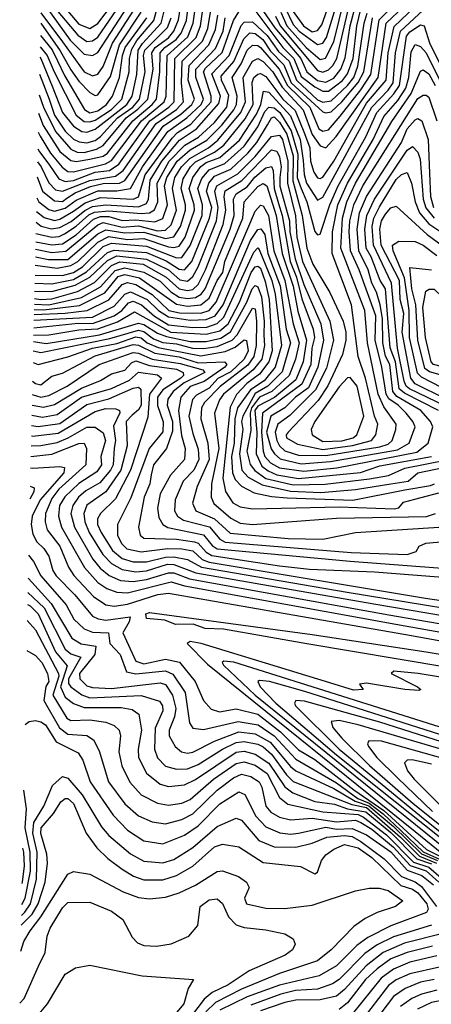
# Model space of a CAD drawing. Extents: x 1173029 to 1307123, y 522559 to 678521.
# Tile 532 of 623: x 1199547 to 1201064, y 671534 to 675168. Entities that reach past the tile are written whole.
import ezdxf

# ---------------------------------------------------------------- set-up
doc = ezdxf.new("R2010")
doc.units = 0

msp = doc.modelspace()

# ---------------------------------------------------------------- linework, layer by layer
at = {"layer": '0CON10XD'}
for points in [[(1199621.6, 675029.2), (1199625.1, 675025), (1199667, 674923), (1199704.5, 674825), (1199745.3, 674775.3), (1199775.6, 674755.6), (1199795, 674752.9), (1199825, 674763.7), (1199942.2, 674855), (1199961.2, 674885), (1199978.4, 674965), (1199983.5, 675055), (1199999.5, 675080.5), (1200069, 675155), (1200096, 675265)], [(1199622.5, 675068.1), (1199648.5, 675035), (1199674.3, 674975), (1199755.6, 674815), (1199785, 674792), (1199805, 674790.3), (1199825, 674797.5), (1199885, 674836.6), (1199923.9, 674875), (1199950.6, 674975), (1199951.9, 675025), (1199960.4, 675059.6), (1199979.2, 675090.8), (1200042.1, 675165), (1200069.2, 675270.8)], [(1199627.1, 675271.2), (1199760.7, 675110.7), (1199795, 675087.7), (1199815, 675090.1), (1199835, 675103.5), (1199918.6, 675225)], [(1199670, 675265), (1199765, 675151.1), (1199805, 675135.8), (1199835, 675153.7), (1199889.1, 675225)], [(1200525, 675213.8), (1200555, 675150.6), (1200576.8, 675125), (1200645, 675075.6), (1200665, 675081.1), (1200678.3, 675101.7), (1200726.8, 675263.2)], [(1200555, 675197.8), (1200593.8, 675145), (1200625, 675123.5), (1200645, 675128), (1200660.8, 675149.2), (1200701.6, 675265)], [(1199604.9, 674292.9), (1199653.1, 674283.1), (1199725, 674282.8), (1199835, 674377.8), (1199865, 674392.1), (1199935, 674380.7), (1200005, 674384), (1200085, 674360.2), (1200115, 674366.5), (1200140, 674405), (1200157.8, 674465), (1200158.6, 674485), (1200142.4, 674545), (1200149.6, 674580.4), (1200176.6, 674625), (1200195, 674643), (1200265, 674678.7), (1200299.7, 674705), (1200378.2, 674801.8), (1200407.6, 674855), (1200403.7, 674936.3), (1200410.6, 674955), (1200425, 674966.6), (1200435, 674968.8), (1200455, 674958), (1200516.9, 674875), (1200562.5, 674832.5), (1200597.4, 674747.4), (1200616.7, 674695), (1200618.8, 674645), (1200631, 674605), (1200645, 674583.9), (1200655, 674581.2), (1200665, 674587.1), (1200705, 674645.5), (1200825, 674859.7), (1200898.4, 674945), (1200905.1, 675045), (1200926.9, 675143.1), (1201029.2, 675240.8)], [(1199606.1, 674347.3), (1199665, 674337.1), (1199705, 674340.6), (1199755, 674374.1), (1199818.6, 674431.4), (1199845, 674441.2), (1199875, 674441.3), (1199925, 674427.2), (1199975, 674429.6), (1200045, 674421.6), (1200075, 674434.5), (1200092.4, 674485), (1200080.4, 674555), (1200089.3, 674585), (1200128.1, 674645), (1200175, 674687.4), (1200236.7, 674723.3), (1200291.9, 674778.1), (1200336.7, 674835), (1200345.9, 674855), (1200348.9, 674885), (1200330.3, 674955), (1200363.2, 675005), (1200385.1, 675054.9), (1200405, 675073.6), (1200425, 675072.2), (1200435, 675065.1), (1200504, 674985), (1200534.7, 674924.7), (1200616.1, 674845), (1200649.8, 674765), (1200665, 674756.6), (1200685, 674761.4), (1200728.1, 674811.9), (1200805, 674908.5), (1200841.6, 674965), (1200872.5, 675167.5), (1200939.2, 675235)], [(1199618.5, 674890.3), (1199634.7, 674844.7), (1199678.5, 674755), (1199735, 674689.5), (1199759.4, 674679.4), (1199785, 674678), (1199830.6, 674689.4), (1199855, 674703.7), (1199939.8, 674805), (1199982.8, 674837.2), (1200019.3, 674875), (1200039, 674985), (1200033.8, 675045), (1200046.4, 675065), (1200095, 675100.9), (1200115, 675125), (1200132.7, 675167.3), (1200143.1, 675236.9)], [(1200426.5, 675226.5), (1200488, 675138), (1200583.3, 675025), (1200605.3, 674975.3), (1200645, 674943.6), (1200675, 674936.9), (1200705, 674952.1), (1200730.3, 674985), (1200747.1, 675027.1), (1200765.2, 675145), (1200785.9, 675224.1)], [(1200490.2, 675180.2), (1200506.8, 675145), (1200645, 674980.1), (1200664.4, 674974.4), (1200685, 674982.4), (1200701.8, 674998.2), (1200715.9, 675024.1), (1200765.1, 675235)], [(1200509.9, 675195), (1200531.2, 675145), (1200602.6, 675065), (1200655, 675020.9), (1200674.5, 675025.5), (1200705, 675086.1), (1200745, 675247.1)], [(1199604.2, 674262), (1199685, 674250.6), (1199735, 674259.9), (1199760.9, 674275), (1199835, 674346.7), (1199875, 674367), (1199945, 674355.9), (1200005, 674360.3), (1200095, 674329.8), (1200115, 674326.5), (1200135, 674332.4), (1200157.2, 674365), (1200190.9, 674465), (1200190.5, 674485), (1200171.5, 674545), (1200185.2, 674585), (1200215, 674626.5), (1200235, 674640.3), (1200285, 674658.6), (1200356.7, 674723.3), (1200420.5, 674819.5), (1200436.1, 674855), (1200446.3, 674903.7), (1200465, 674900.3), (1200545, 674813.1), (1200581.5, 674725), (1200592.3, 674647.7), (1200595.8, 674595.8), (1200604.9, 674565), (1200645, 674502.1), (1200665, 674512.8), (1200844.8, 674845), (1200905, 674907.5), (1200923.2, 674935), (1200932.6, 675045), (1200951, 675125), (1201035, 675202.6)], [(1199605.5, 674320.8), (1199665, 674308.8), (1199716.6, 674313.4), (1199835, 674411.2), (1199855, 674419.2), (1199925, 674402.6), (1199985, 674406.8), (1200055, 674388.8), (1200085, 674391.3), (1200105, 674410.5), (1200125.3, 674465), (1200109.8, 674545), (1200118.9, 674585), (1200143.6, 674625), (1200174.1, 674655.9), (1200242.9, 674695), (1200277.1, 674722.9), (1200362.2, 674825), (1200379.3, 674865), (1200371.4, 674955), (1200405, 675014.5), (1200425, 675024.7), (1200445, 675013.4), (1200480.1, 674975), (1200515, 674918.5), (1200592.6, 674835), (1200625, 674743.6), (1200655, 674702.1), (1200675, 674695.2), (1200713.1, 674736.9), (1200869.1, 674955), (1200897.5, 675155), (1200963.1, 675216.9)], [(1199607.8, 674419.9), (1199626.3, 674406.3), (1199664.7, 674395.3), (1199695, 674401.1), (1199737, 674423), (1199786.5, 674463.5), (1199815, 674477.8), (1199865, 674484.7), (1199985, 674477), (1200015, 674488.9), (1200022.3, 674505), (1200028.2, 674575), (1200071.2, 674645), (1200136.7, 674723.3), (1200199, 674765), (1200281.4, 674858.6), (1200286.8, 674885), (1200255, 674967.4), (1200319.6, 675035), (1200363.8, 675146.2), (1200375, 675158.5), (1200405, 675159.5), (1200459.1, 675109.1), (1200500.8, 675050.8), (1200540.1, 675015), (1200567, 674945), (1200645, 674872.1), (1200665, 674863.4), (1200695, 674868.9), (1200755.7, 674925), (1200778.8, 674955), (1200793.9, 674996.1), (1200816.7, 675155), (1200828, 675192)], [(1199608.7, 674459.7), (1199637.3, 674437.3), (1199675, 674426.7), (1199695, 674431.2), (1199745, 674461.2), (1199788.2, 674491.8), (1199845, 674511.7), (1199965, 674504.8), (1199985, 674514.5), (1200009.3, 674595), (1200108.9, 674731.1), (1200128.8, 674751.2), (1200177.7, 674782.3), (1200253.2, 674865), (1200253.3, 674885), (1200224.8, 674975.2), (1200231.6, 674988.4), (1200293.6, 675046.4), (1200335.6, 675165), (1200365, 675213.2)], [(1199612.9, 674643.6), (1199625.9, 674625), (1199655, 674565.2), (1199679.5, 674539.5), (1199705, 674534.7), (1199805, 674574.2), (1199899.9, 674590.1), (1199929, 674611), (1200050.7, 674785), (1200125, 674836), (1200150.8, 674865), (1200143.1, 674933.1), (1200146.2, 675015), (1200221.1, 675088.9), (1200240.4, 675135), (1200250, 675195)], [(1199613.9, 674691.1), (1199619.8, 674679.8), (1199654.2, 674634.2), (1199690.8, 674580.8), (1199715, 674570.2), (1199745, 674574.6), (1199825, 674604.9), (1199878.5, 674611.5), (1199912.4, 674635), (1200027.1, 674795), (1200097.3, 674845), (1200116.1, 674865), (1200118.7, 675025), (1200197.5, 675102.5), (1200213.5, 675145), (1200221.7, 675205)], [(1199615.3, 674752.3), (1199622.2, 674737.8), (1199660.3, 674675), (1199703.3, 674623.3), (1199725, 674607.3), (1199745, 674606.6), (1199863.8, 674636.2), (1199885, 674647.7), (1199996, 674795), (1200080, 674865), (1200087.5, 674885), (1200091, 675035), (1200166.9, 675105), (1200186.9, 675155), (1200195.4, 675215)], [(1199616.9, 674822.6), (1199633, 674777), (1199695, 674680.8), (1199735, 674647.9), (1199755, 674643.9), (1199805, 674652.4), (1199855, 674664.6), (1199870.7, 674675), (1199963.9, 674795), (1200035.8, 674855), (1200051.5, 674875), (1200064, 674975), (1200065.4, 675045), (1200082.5, 675065), (1200124.4, 675095), (1200142.5, 675117.5), (1200161.6, 675165), (1200168.7, 675225)], [(1199624.5, 675155.1), (1199696.7, 675053.3), (1199735, 674982.3), (1199765, 674940.6), (1199805, 674899), (1199825, 674887.5), (1199835, 674890), (1199881.3, 674958.7), (1199914.5, 675075), (1199994.5, 675195)], [(1199625.3, 675193.5), (1199705, 675085.6), (1199785, 674975.1), (1199815, 674960.9), (1199835, 674967.2), (1199855, 674994.8), (1199889.4, 675080.6), (1199967.2, 675202.8)], [(1199644.6, 675215), (1199732.5, 675092.5), (1199785, 675040), (1199815, 675035.5), (1199835, 675046.8), (1199944.4, 675215.6)], [(1200417.9, 675197.9), (1200517.5, 675065), (1200557.8, 675025), (1200585, 674958.4), (1200635, 674919.5), (1200665, 674903.4), (1200685, 674904.3), (1200737.2, 674942.8), (1200755, 674967.9), (1200776.9, 675025), (1200789.7, 675145), (1200805, 675207)], [(1199606.9, 674378.4), (1199665, 674365.1), (1199692.5, 674367.5), (1199712.3, 674377.7), (1199754.7, 674405.3), (1199802.3, 674447.7), (1199822.6, 674457.4), (1199875, 674461.8), (1199995, 674452.1), (1200025, 674455.3), (1200044.5, 674465.5), (1200056.4, 674495), (1200053.4, 674565), (1200098, 674645), (1200155.4, 674704.6), (1200205.8, 674734.2), (1200265, 674787.8), (1200311.2, 674845), (1200317.4, 674887.4), (1200291.2, 674945), (1200290.2, 674959.8), (1200336.7, 675013.3), (1200372.8, 675097.2), (1200395, 675119.8), (1200415, 675116.4), (1200443.9, 675095), (1200472.2, 675052.2), (1200521.3, 675001.3), (1200547.9, 674935), (1200665, 674827.9), (1200675, 674823.7), (1200695, 674827.7), (1200735, 674864), (1200794.6, 674935.4), (1200815.8, 674975), (1200847.7, 675175)], [(1199609.8, 674510.4), (1199617.4, 674495), (1199655, 674466.8), (1199675, 674460.7), (1199715, 674472.1), (1199755, 674501.8), (1199835, 674535.8), (1199905, 674536.1), (1199954.9, 674545.1), (1199999.5, 674625), (1200093.5, 674755), (1200163.5, 674805), (1200215.4, 674855), (1200224.4, 674875), (1200196.2, 674956.2), (1200196.3, 674985), (1200268.6, 675061.4), (1200296.5, 675125), (1200304.9, 675175)], [(1199611.6, 674587.3), (1199630.8, 674535), (1199675, 674498.6), (1199705, 674497.3), (1199721.2, 674508.8), (1199751.6, 674528.4), (1199808.5, 674551.5), (1199855, 674562.7), (1199915, 674564.9), (1199935, 674573.7), (1200075.4, 674774.6), (1200141, 674819), (1200181.3, 674855), (1200191.2, 674875), (1200168.4, 674945), (1200171.3, 674998.7), (1200244.7, 675075.3), (1200268.5, 675131.5), (1200277.3, 675185)], [(1199620.2, 674967.1), (1199655.3, 674874.7), (1199675.9, 674815), (1199715, 674756.8), (1199745, 674727.4), (1199766.4, 674716.4), (1199795, 674713.7), (1199825, 674722.4), (1199845, 674736.9), (1199907.8, 674805), (1199963.7, 674845), (1199988.1, 674875), (1200009, 674975), (1200003.7, 675035), (1200008.8, 675055), (1200091.4, 675138.6), (1200105.9, 675175)], [(1199623.4, 675110), (1199666.2, 675056.2), (1199686.5, 675016.5), (1199711.7, 674961.7), (1199785.9, 674835.9), (1199805, 674823.8), (1199835, 674831.2), (1199867.1, 674855), (1199889, 674885), (1199915.2, 674955), (1199926.4, 675035), (1199936.3, 675065), (1200015.7, 675175)], [(1199603.4, 674225), (1199705, 674223.3), (1199745, 674234.5), (1199779.1, 674255), (1199855, 674330.4), (1199885, 674342.9), (1200015, 674332.1), (1200125, 674289), (1200145, 674289.7), (1200175.6, 674334.4), (1200219.5, 674445), (1200221.3, 674485), (1200203.9, 674545), (1200217.9, 674582.1), (1200245, 674613.4), (1200303.3, 674636.7), (1200375, 674700.6), (1200425, 674772.1), (1200451, 674829), (1200465, 674845.1), (1200485, 674842), (1200506.4, 674825), (1200547.2, 674757.2), (1200572, 674672), (1200570.1, 674585), (1200584.3, 674544.3), (1200605.4, 674495), (1200635, 674386.2), (1200645, 674373.3), (1200655, 674376.5), (1200689.9, 674485), (1200721.2, 674555), (1200822.5, 674735), (1200863.5, 674825), (1200926.4, 674893.6), (1200947.2, 674925), (1200972.9, 675107.1), (1200985, 675122.7), (1201025, 675148.4), (1201037.5, 675145), (1201058.9, 675078.9), (1201183, 674833)], [(1199602.7, 674195.9), (1199665, 674192.9), (1199745, 674208.3), (1199793.2, 674236.8), (1199871.1, 674308.9), (1199895, 674317.7), (1200015, 674307.9), (1200087.5, 674277.5), (1200135, 674246.4), (1200155, 674244.6), (1200181.2, 674275), (1200247, 674435), (1200254.9, 674475), (1200236.2, 674535), (1200243.7, 674565), (1200265, 674590.4), (1200325, 674615.7), (1200388.4, 674675), (1200421, 674715), (1200460.3, 674780.3), (1200475, 674805.6), (1200485, 674808.9), (1200505, 674790), (1200532.3, 674745), (1200555.7, 674665), (1200553.6, 674573.6), (1200588.7, 674445), (1200605, 674324.7), (1200628.2, 674265), (1200690.9, 674160.9), (1200739.3, 674055), (1200748.7, 674015), (1200749.1, 673985), (1200737.5, 673932.5), (1200683.2, 673816.8), (1200647.4, 673762.6), (1200536.2, 673645), (1200528.9, 673635), (1200530.3, 673625), (1200571.6, 673601.6), (1200665, 673580.8), (1200773.6, 673596.4), (1200844.4, 673615), (1200859.3, 673635), (1200867.5, 673675), (1200854.6, 673704.6), (1200822.4, 673845), (1200795.1, 673925), (1200769.9, 674115), (1200699.4, 674305), (1200700.2, 674385), (1200720.4, 674485), (1200755.4, 674565), (1200849.5, 674725), (1200889.5, 674810.5), (1200940.6, 674869.4), (1200971, 674915), (1200981.3, 674955), (1200990.4, 675049.6), (1201005, 675076.6), (1201025, 675068.6), (1201045, 675045.4), (1201154.7, 674824.7)], [(1199602, 674166.2), (1199665, 674164), (1199751.5, 674188.5), (1199805, 674217.1), (1199871, 674279), (1199905, 674295.8), (1200014.3, 674284.3), (1200095, 674244.3), (1200137.5, 674207.5), (1200165, 674203), (1200185, 674219.3), (1200205.2, 674255), (1200272.2, 674425), (1200279, 674475), (1200266.2, 674535), (1200273.6, 674555), (1200350.8, 674599.2), (1200415, 674662.5), (1200475, 674737.2), (1200505, 674741.5), (1200516.4, 674725), (1200535.5, 674645), (1200533.7, 674565), (1200563.7, 674443.7), (1200569.1, 674365), (1200589.1, 674275), (1200690.9, 674055), (1200703.6, 673985), (1200678.1, 673881.9), (1200637.8, 673802.2), (1200543, 673707), (1200498.3, 673675), (1200488.3, 673645), (1200494.8, 673614.8), (1200504.7, 673594.7), (1200525, 673576.9), (1200575, 673560.7), (1200675, 673559.1), (1200875, 673591), (1200905, 673601.3), (1200920, 673615), (1200934.1, 673655), (1200934.8, 673675), (1200889, 673739), (1200869.1, 673785), (1200829.4, 673975), (1200819.9, 674095), (1200730.9, 674325), (1200737.2, 674435), (1200752.8, 674495), (1200785.1, 674565), (1200918.5, 674791.5), (1200989.6, 674895), (1201025, 674977.3), (1201035, 674982.1), (1201055, 674967.6), (1201079, 674925)], [(1199601.4, 674138.9), (1199625, 674134.8), (1199665, 674137.4), (1199760.5, 674165), (1199822.3, 674197.7), (1199885, 674260.9), (1199916, 674274), (1200002.7, 674265), (1200087.4, 674217.4), (1200135, 674174.3), (1200165, 674168.4), (1200185, 674172), (1200205, 674190.3), (1200232.5, 674245), (1200297.7, 674412.3), (1200307.1, 674465), (1200300.7, 674515), (1200304.3, 674535.7), (1200366, 674574), (1200475, 674687.2), (1200495, 674681.9), (1200505, 674661.4), (1200511.1, 674625), (1200506.3, 674585), (1200506.6, 674553.4), (1200542.1, 674425), (1200542.6, 674385), (1200562, 674285), (1200595, 674190), (1200657.2, 674045), (1200667.5, 673985), (1200646.5, 673885), (1200611.4, 673808.6), (1200563.3, 673775), (1200525, 673734.7), (1200473.4, 673705), (1200456.5, 673645), (1200474.3, 673584.3), (1200485.8, 673565), (1200507.3, 673547.3), (1200585, 673528.9), (1200692.8, 673537.2), (1200940.2, 673579.8), (1200982.3, 673605), (1201004.8, 673665), (1200996.5, 673685), (1200971.3, 673715), (1200941.7, 673745), (1200907.8, 673767.8), (1200897.8, 673785), (1200882.2, 673885), (1200857.9, 673985), (1200859.3, 674075), (1200798.9, 674245), (1200767, 674315), (1200761.1, 674385), (1200764.6, 674425), (1200778.4, 674485), (1200811.8, 674555), (1201015, 674876.9), (1201035, 674888.6), (1201045, 674889.8), (1201055, 674882.2), (1201084.3, 674795)], [(1199601, 674118.3), (1199655, 674115.5), (1199775, 674141.9), (1199845, 674181.8), (1199898.4, 674241.6), (1199935, 674252.1), (1200005, 674235.9), (1200065, 674202.3), (1200103.6, 674163.6), (1200135, 674143.8), (1200165, 674139), (1200195, 674142.8), (1200215.5, 674154.5), (1200230.3, 674175), (1200322.9, 674395), (1200337.9, 674445), (1200335.3, 674505), (1200345, 674524.6), (1200385, 674551.4), (1200413.6, 674586.4), (1200455, 674621), (1200475, 674626), (1200481.2, 674611.2), (1200485.4, 674545), (1200501, 674489), (1200514.8, 674445), (1200543.7, 674275), (1200567.5, 674217.5), (1200587, 674137), (1200628.9, 674025), (1200634.3, 673995), (1200624.2, 673955), (1200619.8, 673895), (1200587.5, 673822.5), (1200441.6, 673715), (1200438.2, 673645), (1200444.1, 673575), (1200451, 673555), (1200472, 673532), (1200504.3, 673514.3), (1200595, 673501.8), (1200716.3, 673513.7), (1201011.1, 673571.1), (1201052.7, 673605), (1201070.5, 673665), (1201061, 673685), (1201026.1, 673725), (1200937.2, 673777.2), (1200922.1, 673795), (1200911.5, 673895), (1200895.5, 673925.5), (1200885.3, 673975), (1200884.6, 674065), (1200876.5, 674115), (1200862.3, 674162.3), (1200844.6, 674195), (1200832.2, 674245), (1200797.3, 674315), (1200790.6, 674395), (1200799.6, 674455), (1200825, 674515.8), (1200954, 674715), (1200975, 674765.1), (1201005, 674797.9), (1201015, 674803.1), (1201029.6, 674795), (1201052.5, 674725), (1201058.2, 674601.8), (1201061, 674515), (1201072.6, 674475)], [(1201090.5, 673725), (1200965, 673788.8), (1200945.9, 673805.9), (1200932.7, 673905), (1200912.9, 673957.1), (1200895.1, 674175), (1200875.9, 674205), (1200842.7, 674292.7), (1200824, 674325), (1200819.1, 674395), (1200827.1, 674445), (1200854.4, 674505.6), (1200975, 674685.9), (1200995, 674699.8), (1201015, 674678.8), (1201023.4, 674653.4), (1201034.8, 674505), (1201043.9, 674473.9), (1201075, 674435.1)], [(1201149.6, 673725), (1200984.4, 673805), (1200971.8, 673815), (1200963.9, 673833.9), (1200940.3, 673955), (1200918.2, 674195), (1200851, 674335), (1200846, 674404), (1200853, 674435), (1200873.3, 674476.7), (1200935, 674578.3), (1200955, 674596.3), (1200975, 674603.3), (1200991.8, 674565), (1201005.4, 674495), (1201021, 674455), (1201055, 674413.9), (1201128.5, 674365)], [(1199600.5, 674098.7), (1199635, 674096.5), (1199767.6, 674112.4), (1199860.6, 674159.4), (1199910.3, 674219.7), (1199935, 674227.3), (1199988.3, 674215), (1200125, 674117.3), (1200165, 674110.2), (1200215, 674115.6), (1200245, 674140.3), (1200274.5, 674205.5), (1200295.8, 674235), (1200303.6, 674275), (1200369.5, 674435), (1200373.9, 674496.1), (1200425, 674551.7), (1200445, 674563.5), (1200458.4, 674555), (1200491.9, 674445), (1200515, 674304.4), (1200554.6, 674184.6), (1200572.2, 674092.2), (1200603.9, 673985), (1200592.2, 673905), (1200565, 673838.6), (1200486.6, 673773.4), (1200425, 673741.2), (1200413.4, 673725), (1200421.6, 673645), (1200418.3, 673565), (1200440.2, 673520.2), (1200462.4, 673502.4), (1200495, 673488.2), (1200575, 673474.9), (1200803.1, 673496.9), (1200875, 673521.5), (1201064.8, 673555.2)], [(1199600.1, 674079.7), (1199715, 674084.2), (1199795.8, 674094.2), (1199875.9, 674134.1), (1199925, 674190.2), (1199945, 674198.3), (1199975, 674190.4), (1200035, 674153.1), (1200096.7, 674095), (1200136.4, 674086.4), (1200215, 674084.3), (1200245.7, 674095), (1200271.6, 674125), (1200395, 674413.8), (1200415, 674461.4), (1200435, 674483), (1200445, 674481.3), (1200464.7, 674445), (1200484.1, 674315), (1200524.9, 674204.9), (1200555.6, 674045.6), (1200577, 673975), (1200563.4, 673915), (1200540, 673855), (1200477, 673795), (1200431.4, 673775), (1200401.4, 673735), (1200396.5, 673715), (1200398.8, 673651.2), (1200384.8, 673574.8), (1200396.6, 673526.6), (1200413.5, 673503.5), (1200454.2, 673474.2), (1200555, 673450.6), (1200673.6, 673453.6), (1200836.6, 673473.4), (1200907.2, 673485), (1200967.3, 673512.7), (1201129.6, 673545)], [(1201224.2, 673715), (1201005, 673823.9), (1200989.3, 673845), (1200956.7, 674015), (1200963.1, 674083.1), (1200949.7, 674135), (1200947.7, 674205), (1200879.7, 674335), (1200874.2, 674395), (1200880.2, 674425), (1200895, 674450), (1200915, 674473.1), (1200935, 674479.7), (1201049.2, 674375), (1201105, 674334.5)], [(1199599.6, 674058.3), (1199815, 674069.8), (1199895, 674110.2), (1199935, 674154.7), (1199955, 674163.7), (1200016.8, 674135), (1200059, 674095), (1200095, 674070.7), (1200175, 674058.2), (1200235, 674061.4), (1200267.4, 674075), (1200296.5, 674115), (1200397.3, 674352.7), (1200425, 674393), (1200436.2, 674396.2), (1200451.1, 674375), (1200462, 674305), (1200507.6, 674185), (1200529.6, 674025), (1200545.9, 673975), (1200515, 673867.8), (1200461.6, 673815), (1200415, 673788.2), (1200369.3, 673705), (1200364.9, 673685), (1200369.4, 673655), (1200356.7, 673565), (1200366.5, 673505), (1200389.3, 673479.3), (1200440.4, 673450.4), (1200545, 673427.2), (1200657.7, 673422.3), (1200785, 673434.2), (1200915.1, 673455.1), (1200978.9, 673465), (1201014.3, 673495.7), (1201180.5, 673529.5)], [(1199599, 674030.8), (1199762.9, 674047.1), (1199815, 674046.1), (1199895, 674075.1), (1199924, 674095), (1199947.5, 674122.5), (1199965, 674128.6), (1199996.5, 674115), (1200043.7, 674073.7), (1200095, 674041.9), (1200185, 674031.2), (1200236.7, 674033.3), (1200275, 674046.6), (1200299.6, 674070.4), (1200410.7, 674309.3), (1200425, 674326.3), (1200429.9, 674319.9), (1200476.7, 674205), (1200488.6, 674155), (1200512.1, 673965), (1200488.3, 673885), (1200448.4, 673835), (1200398.4, 673801.6), (1200350.4, 673735), (1200340.2, 673695), (1200337.9, 673605), (1200327.6, 673555), (1200331.7, 673495), (1200340.8, 673470.8), (1200365, 673445.8), (1200411.6, 673421.6), (1200475, 673407.4), (1200533.1, 673403.1), (1200775.2, 673394.8), (1200967.1, 673432.9), (1201061.5, 673448.5), (1201076.2, 673455)], [(1201285.1, 673715), (1201027.8, 673847.8), (1201013.6, 673863.6), (1200984.4, 673995), (1200983.1, 674095), (1200965.2, 674215), (1200923.4, 674315), (1200921.7, 674335), (1200945, 674350), (1201005, 674348.7), (1201035, 674335.8), (1201085, 674296.9)], [(1199598.4, 674003.6), (1199655, 674004), (1199765, 674022.6), (1199835, 674026.2), (1199907.7, 674052.3), (1199970.4, 674089.6), (1200104.3, 674014.3), (1200235, 674006.5), (1200285, 674019.4), (1200315, 674044.9), (1200357, 674125), (1200400, 674235), (1200415, 674255.6), (1200425, 674258.5), (1200435, 674251), (1200451.8, 674201.8), (1200466.9, 674135), (1200477.2, 673945), (1200465.6, 673904.4), (1200430.7, 673859.3), (1200384.1, 673825), (1200346, 673784), (1200322.3, 673737.7), (1200296.1, 673475), (1200306.2, 673426.2), (1200332.2, 673385), (1200359.2, 673369.2), (1200405, 673362.6), (1200725, 673369.2), (1200927, 673363), (1200944.1, 673365.9), (1200962.5, 673387.5), (1201091.7, 673421.7)], [(1201175.3, 673835), (1201058.2, 673868.2), (1201040.5, 673880.5), (1201014.5, 673985), (1201007.2, 674115), (1200992.6, 674175), (1200985, 674253.3), (1201065, 674244.1)], [(1199597.8, 673980.1), (1199645, 673972.6), (1199841.2, 674005), (1199985, 674047.5), (1200005, 674042.7), (1200055, 674010.4), (1200087.9, 673997.9), (1200175, 673979.6), (1200235, 673980.2), (1200287.9, 673992.1), (1200324.2, 674015.8), (1200384.8, 674125), (1200404.2, 674175), (1200415, 674186.2), (1200425, 674181.6), (1200437.9, 674145), (1200448.1, 674055), (1200446.8, 674003.2), (1200449, 673965), (1200439.2, 673915), (1200408, 673875), (1200298.4, 673785), (1200283.5, 673765), (1200264.6, 673715), (1200281.3, 673585), (1200253.6, 673455), (1200252.6, 673405), (1200262.4, 673382.4), (1200325, 673327.7), (1200359.2, 673309.2), (1200404.9, 673305.1), (1200715, 673327.4), (1201046.5, 673333.5), (1201080, 673345)], [(1201455, 673802.2), (1201405, 673808.9), (1201072.4, 673895), (1201063.8, 673905), (1201043.4, 673995), (1201033.6, 674105), (1201043.9, 674166.1), (1201056.6, 674173.4), (1201075, 674173.1), (1201105, 674145.4), (1201185, 674016.7), (1201254.5, 673955), (1201259.7, 673945), (1201251, 673925), (1201259.7, 673909.7), (1201363.5, 673865), (1201387.1, 673847.1), (1201435, 673834.7), (1201455.7, 673815), (1201455, 673802.2)], [(1199597.1, 673946.1), (1199625, 673939.1), (1199879, 673991), (1199985, 674022.3), (1200005, 674017.2), (1200040.3, 673990.3), (1200075, 673975.8), (1200125, 673971), (1200184.2, 673955.8), (1200225, 673953.9), (1200275, 673961), (1200330, 673985), (1200348.4, 674005), (1200405, 674103.4), (1200415, 674100.7), (1200420.2, 674055), (1200418.2, 673965), (1200410.3, 673925), (1200387.5, 673892.5), (1200285.9, 673814.1), (1200228.6, 673755), (1200217.4, 673735), (1200215, 673694.2), (1200240.4, 673605), (1200245.4, 673545), (1200201.6, 673445), (1200183.5, 673383.5), (1200196.2, 673355), (1200265, 673325.5), (1200323.1, 673273.1), (1200536.5, 673253.5), (1200665, 673250.7), (1200785, 673275.5), (1201207.4, 673302.6)], [(1199596.1, 673902.6), (1199615, 673895.4), (1199725, 673923.4), (1199815, 673956), (1199905, 673972.8), (1199975, 673996.9), (1199995, 673993.7), (1200016.3, 673975), (1200057.4, 673957.4), (1200215, 673927.3), (1200305, 673943.6), (1200341, 673959), (1200375, 673985.9), (1200383.3, 673983.3), (1200388.7, 673945), (1200375, 673914.7), (1200325, 673868), (1200276.9, 673843.1), (1200245, 673808.2), (1200198.5, 673781.5), (1200184, 673766), (1200170.6, 673705), (1200185, 673640.8), (1200205, 673582.7), (1200207.7, 673545), (1200189.5, 673505), (1200149.5, 673465), (1200120.2, 673395), (1200117.6, 673355), (1200128.8, 673335), (1200150.5, 673320.5), (1200246.2, 673296.2), (1200285, 673250), (1200305, 673239.2), (1200768.8, 673201.2), (1200975, 673193.5), (1201008.1, 673205), (1201020, 673225), (1201043.9, 673236.1), (1201237, 673253)], [(1199594.5, 673833.7), (1199605, 673824.9), (1199625, 673819.7), (1199665, 673852.6), (1199705, 673862.7), (1199825, 673927.5), (1199965, 673968.8), (1199985, 673966.9), (1200045, 673937.2), (1200135, 673922.9), (1200205, 673901.7), (1200301.5, 673905), (1200310.9, 673895), (1200303, 673885), (1200227.6, 673832.4), (1200175, 673813.4), (1200140.7, 673775), (1200132.4, 673725), (1200143.5, 673633.5), (1200157.2, 673585), (1200154.4, 673545), (1200103, 673487), (1200065, 673417.9), (1200054.9, 673365), (1200060.3, 673330.3), (1200074.3, 673305), (1200093.7, 673293.7), (1200225, 673266.9), (1200257.1, 673227.1), (1200275.2, 673215.2), (1200765, 673169.2), (1201185, 673137.7)], [(1199593.4, 673784.9), (1199625, 673775.1), (1199655, 673780.3), (1199721.5, 673815), (1199840, 673895), (1199965, 673938.8), (1199985, 673937.3), (1200035, 673915.3), (1200139, 673899), (1200222.3, 673875), (1200229, 673865), (1200152.9, 673827.1), (1200113.3, 673795), (1200093.1, 673766.9), (1200090.2, 673745), (1200110, 673685), (1200110.5, 673649.5), (1200087.6, 673585), (1200040.5, 673525), (1200032, 673488), (1200026.5, 673455), (1200006.2, 673405), (1199985.2, 673295), (1199991.2, 673265), (1200005, 673254.4), (1200125, 673250.8), (1200191, 673241), (1200205.4, 673235.4), (1200235, 673202.1), (1200255, 673190.4), (1200505, 673152.3), (1200615, 673140), (1200855, 673130), (1201405, 673086.6)], [(1199592.5, 673744.8), (1199635, 673737.2), (1199675, 673747.9), (1199775, 673808.1), (1199845, 673835.9), (1199885, 673860.6), (1199935, 673873.6), (1199959.1, 673900.9), (1199975, 673908.9), (1200025, 673890.9), (1200125, 673877.6), (1200150, 673865), (1200150.3, 673855), (1200140.5, 673845), (1200075, 673801.3), (1200055.1, 673775), (1200055, 673743.2), (1200076, 673684), (1200075, 673646.9), (1200024.7, 673585), (1199956.6, 673403.4), (1199907.7, 673305), (1199907.3, 673265), (1199921.9, 673235), (1199941.9, 673215), (1199995, 673203.8), (1200093.7, 673216.3), (1200144.6, 673214.6), (1200185, 673206.8), (1200219.1, 673175), (1200245.9, 673165.9), (1201043, 673033), (1201325, 672991.2)], [(1199591.6, 673707.8), (1199631.1, 673701.1), (1199685, 673710.2), (1199775, 673774), (1199885, 673806.5), (1199952.3, 673837.7), (1199985, 673866.9), (1200055, 673856.9), (1200069.4, 673845), (1200025.9, 673785), (1200019.2, 673700.8), (1199956, 673505), (1199900.2, 673399.8), (1199845.4, 673344.6), (1199833.9, 673325), (1199834.1, 673305), (1199847.9, 673275), (1199889.1, 673209.1), (1199925, 673178.9), (1199965, 673166.2), (1200015, 673166.8), (1200085, 673184.3), (1200115.7, 673185.7), (1200165.7, 673175.7), (1200216.8, 673146.8), (1200754.6, 673055), (1202045, 672842.9)], [(1200665, 673611.4), (1200735, 673613.6), (1200775.8, 673624.2), (1200790, 673635), (1200815.3, 673705), (1200791.4, 673815), (1200765, 673846.9), (1200755, 673845.3), (1200725, 673813), (1200634.5, 673685), (1200621.3, 673655), (1200625.4, 673635), (1200665, 673611.4)], [(1199590.8, 673670.3), (1199615, 673665.8), (1199695, 673677.6), (1199795, 673747.9), (1199875, 673768.6), (1199965, 673807.7), (1199985, 673811), (1199993.5, 673803.5), (1199994.3, 673745), (1199985, 673727.6), (1199961.4, 673708.6), (1199940.1, 673685), (1199942.8, 673595), (1199920.4, 673505), (1199865, 673425.7), (1199795, 673376.2), (1199783.7, 673345), (1199786.9, 673315), (1199803.6, 673275), (1199853.8, 673193.8), (1199885, 673160.7), (1199925, 673138.1), (1199975, 673130.4), (1200015, 673134.1), (1200092.3, 673157.7), (1200115, 673157.3), (1200196.2, 673126.2), (1200852.1, 673012.1), (1202025, 672812.6)], [(1199589.9, 673632.1), (1199595, 673630.7), (1199688.4, 673641.6), (1199825, 673721.4), (1199865, 673732.5), (1199901.5, 673731.5), (1199914.5, 673725), (1199916.5, 673716.5), (1199893.1, 673666.9), (1199900.2, 673615), (1199895.8, 673585.8), (1199891.3, 673525), (1199881.4, 673505), (1199842.1, 673457.9), (1199791.4, 673428.6), (1199763.7, 673405), (1199742.4, 673375), (1199735.6, 673345), (1199749.1, 673295), (1199817.2, 673177.2), (1199843.7, 673143.7), (1199876.9, 673116.9), (1199918.1, 673098.1), (1199965, 673093.8), (1200015, 673101.5), (1200095, 673126.3), (1200115, 673125.8), (1200173.5, 673103.5), (1200908.3, 672971.7), (1202041.5, 672775)], [(1199589.1, 673594.5), (1199625, 673595.6), (1199685, 673607.8), (1199726.1, 673623.9), (1199795, 673663.5), (1199825, 673663.8), (1199855, 673642.4), (1199863, 673615), (1199846.5, 673555), (1199848.7, 673525), (1199831.1, 673498.9), (1199765, 673455.6), (1199713.5, 673406.5), (1199694.2, 673375), (1199690, 673335), (1199700.7, 673295), (1199785.3, 673145.3), (1199835, 673091.1), (1199868.1, 673068.1), (1199905, 673054.6), (1199945, 673051.9), (1200105, 673092.6), (1200155, 673078.6), (1200933.6, 672936.4), (1202065, 672734.7)], [(1199588.2, 673555.8), (1199665, 673564.1), (1199765, 673603.8), (1199785, 673605.3), (1199793.4, 673585), (1199791, 673525), (1199691.4, 673435), (1199665, 673400.4), (1199642, 673345), (1199640.8, 673315), (1199648.7, 673285), (1199695, 673224.3), (1199726.7, 673146.7), (1199746.3, 673116.3), (1199819.3, 673039.3), (1199865, 673007.5), (1199895, 673003.2), (1199945, 673010.1), (1200055.7, 673045.7), (1200095, 673051.1), (1200991.1, 672895), (1202135.6, 672685.6)], [(1199587.3, 673513.8), (1199595, 673512.1), (1199695, 673518.8), (1199711.8, 673515), (1199709.6, 673495), (1199622, 673395), (1199592.8, 673335), (1199589.5, 673305), (1199595, 673269.2), (1199610.3, 673240.3), (1199635.5, 673215.5), (1199655, 673187.5), (1199669.7, 673135), (1199681.8, 673115), (1199750.5, 673045), (1199815, 672966.6), (1199836, 672956), (1199865, 672951.2), (1199954.3, 672964.2), (1199951, 672945), (1199926.7, 672905), (1199975, 672799.7), (1200005, 672790.8), (1200085, 672808.1), (1200136.6, 672796.6), (1200194.4, 672725), (1200225, 672654.6), (1200253.4, 672623.4), (1200283.4, 672613.4), (1200345, 672624.6), (1200425, 672604.4), (1200508.9, 672538.9), (1200575, 672472.4), (1200635, 672437.3), (1200778.8, 672325), (1200888.8, 672248.8), (1201047.2, 672105), (1201098.8, 672078.8)], [(1199585.7, 673445.9), (1199600.3, 673440.3), (1199599.3, 673425), (1199584.6, 673398)], [(1199579.9, 673191.5), (1199598.4, 673168.4), (1199625.1, 673115), (1199718.1, 673008.1), (1199747.1, 672955), (1199785, 672920), (1199815, 672907.6), (1199874.3, 672904.3), (1199878.7, 672865), (1199917.4, 672825), (1199940.5, 672760.5), (1199975, 672753.4), (1200084, 672764), (1200111.9, 672751.9), (1200156.4, 672685), (1200172.8, 672572.8), (1200185, 672552.7), (1200225, 672547.5), (1200352.6, 672577.4), (1200425.6, 672565), (1200485, 672524.1), (1200565, 672438), (1200715, 672350.7), (1200793.4, 672293.4), (1200835, 672275.6), (1200886.9, 672236.9), (1200952.5, 672175), (1201035, 672097), (1201095, 672069.4)], [(1199578.2, 673107.4), (1199580, 673105), (1199663.3, 673013.3), (1199738.9, 672885), (1199773.9, 672863.9), (1199827.7, 672855), (1199824.1, 672825), (1199767.1, 672755), (1199768.4, 672735), (1199795, 672708.7), (1199815, 672702.7), (1199885, 672699.7), (1200065, 672719.9), (1200085, 672713.8), (1200110.2, 672675), (1200123, 672625), (1200118.2, 672595), (1200098.2, 672545), (1200098.3, 672525), (1200120, 672485), (1200143.8, 672465), (1200165, 672460.7), (1200185, 672464.8), (1200265.2, 672504.8), (1200355, 672539.6), (1200415, 672531.4), (1200470.9, 672500.9), (1200545, 672411.2), (1200565, 672394.9), (1200705, 672330.2), (1200783.5, 672283.5), (1200834.3, 672265.7), (1200925, 672189.8), (1201028.4, 672088.4), (1201086.9, 672065)], [(1199577.1, 673053.9), (1199636.7, 672996.7), (1199714.3, 672844.3), (1199735, 672827.8), (1199772.9, 672815), (1199727.3, 672735), (1199727.5, 672717.5), (1199736.1, 672705), (1199775.9, 672675.9), (1199805, 672664.4), (1199995, 672673.1), (1200062, 672652), (1200074, 672635), (1200075, 672616.7), (1200046.9, 672553.1), (1200044, 672475), (1200055, 672443.1), (1200085, 672412.9), (1200125, 672401.7), (1200165, 672402.2), (1200205, 672418.5), (1200294.1, 672475.9), (1200345, 672499.7), (1200375, 672503.5), (1200425, 672493.4), (1200445, 672483.6), (1200475, 672456.4), (1200530.4, 672380.4), (1200555, 672356.5), (1200771.4, 672271.4), (1200825, 672259.7), (1200950.7, 672150.7), (1201020.3, 672080.3), (1201083.5, 672055)], [(1199576.2, 673009.8), (1199585, 673004.9), (1199615.2, 672974.8), (1199678.9, 672835), (1199722.4, 672782.4), (1199697.5, 672705), (1199715, 672667.3), (1199745, 672643.6), (1199785, 672629), (1199921.3, 672628.7), (1199961.4, 672621.3), (1199985.9, 672605), (1199995.7, 672545.7), (1199983.8, 672475), (1199984.9, 672444.9), (1200015, 672386.9), (1200065, 672345.6), (1200095, 672337), (1200155, 672343.3), (1200195, 672363), (1200345, 672464.3), (1200375, 672468.1), (1200415, 672456.9), (1200465, 672423.6), (1200525, 672336.4), (1200554.1, 672314.1), (1200635, 672281.8), (1200707.5, 672272.5), (1200755, 672254.9), (1200823.6, 672243.6), (1200915, 672168.1), (1201010.6, 672070.6), (1201065, 672052.4)], [(1202195, 672583.4), (1202175, 672586.2), (1202135, 672606.5), (1200605, 672864.4), (1200298.8, 672918.8), (1200230.7, 672920.8), (1200186.7, 672936.7), (1200121.2, 672935), (1200081.8, 672951.8), (1200015, 672957.9), (1200012, 672975), (1200025, 672979.4), (1200625, 672898.8), (1201045, 672834.1), (1202108.5, 672658.5), (1202216.1, 672646.1), (1202238.4, 672635), (1202244, 672615), (1202225, 672596.9), (1202195, 672583.4)], [(1199575.1, 672950.2), (1199605, 672916.1), (1199690.3, 672755), (1199691.8, 672745), (1199669.2, 672675), (1199720.3, 672590.3), (1199735, 672581.5), (1199805, 672583.2), (1199865.1, 672575.1), (1199895, 672563), (1199914.2, 672545), (1199918.7, 672525), (1199912, 672465), (1199923.3, 672413.3), (1199953, 672353), (1199995, 672306.5), (1200055, 672275.9), (1200095, 672268.2), (1200145, 672276.1), (1200175, 672289.5), (1200261.7, 672365), (1200345, 672422.7), (1200375, 672428.5), (1200415, 672416.6), (1200459.5, 672385), (1200505, 672297), (1200535, 672272), (1200665, 672243.6), (1200794.3, 672234.3), (1200814.9, 672224.9), (1200899.2, 672159.2), (1200998.7, 672058.7), (1201055, 672039.9), (1201100.8, 672000.8)], [(1202035, 672587.1), (1201016.2, 672755), (1200926.7, 672763.3), (1200916.7, 672755), (1201013.8, 672705), (1201026.2, 672695), (1201017.9, 672692.1), (1200966.7, 672695), (1200825, 672719.2), (1200800, 672715), (1200813.3, 672695), (1200777, 672693), (1200690.2, 672720.2), (1200216.5, 672865), (1200175, 672872.3), (1200164.8, 672865), (1200239.6, 672789.6), (1201005, 672171), (1201306.5, 671926.5)], [(1199572.9, 672839.7), (1199605, 672821.5), (1199628.5, 672795), (1199648.9, 672755), (1199654.3, 672725.7), (1199643.3, 672706.7), (1199636, 672655), (1199694.1, 672554.1), (1199725, 672530.4), (1199795, 672525.2), (1199819.3, 672509.3), (1199839.7, 672469.7), (1199874.5, 672355), (1199935, 672273.3), (1199985, 672228.7), (1200035, 672207), (1200085, 672199.8), (1200144.4, 672215.6), (1200185, 672236.3), (1200275, 672324), (1200335, 672369.9), (1200365, 672383.3), (1200398.7, 672375), (1200430, 672355), (1200440.2, 672335), (1200454.2, 672265), (1200473.2, 672243.2), (1200505, 672224.2), (1200545, 672214.1), (1200625, 672220.5), (1200715, 672207.2), (1200785, 672213), (1200805, 672205.1), (1200845, 672180.1), (1200925, 672113.1), (1200986.4, 672046.4), (1201045, 672026), (1201092.1, 671985)], [(1201385.8, 672465), (1200336.5, 672796.5), (1200300, 672800), (1200293.1, 672795), (1200297.8, 672785), (1200415.3, 672675), (1201565, 671746)], [(1202152.7, 672192.7), (1200598.7, 672688.7), (1200467.3, 672725), (1200431.6, 672728.4), (1200424.7, 672725), (1200433.7, 672705), (1200491.8, 672645), (1200714.9, 672455), (1201579.8, 671765)], [(1201903, 672247), (1200875, 672574.5), (1200596.9, 672653.1), (1200564.4, 672655), (1200559.7, 672645), (1200563.7, 672635), (1200724.7, 672475), (1201041.4, 672215), (1202040.2, 671420.2)], [(1199567.4, 672566.4), (1199582.4, 672577.6), (1199605, 672581), (1199625, 672576.7), (1199641.7, 672565), (1199681.9, 672501.9), (1199762, 672462), (1199779.3, 672435), (1199806.6, 672355), (1199891.2, 672231.2), (1199945, 672176.5), (1200005, 672136.9), (1200075, 672126.3), (1200155, 672157.7), (1200205, 672192.7), (1200285, 672273.2), (1200355, 672317.5), (1200377.5, 672307.5), (1200417.8, 672227.8), (1200455, 672188.6), (1200506.2, 672166.2), (1200545, 672161.4), (1200574.4, 672165), (1200675, 672187.5), (1200715, 672180.4), (1200772.1, 672182.1), (1200825, 672159.5), (1200915, 672096.2), (1200975, 672028.7), (1201029.5, 672009.5), (1201072.9, 671975)], [(1201105, 672474.4), (1200795, 672565.1), (1200725, 672581.1), (1200695, 672577.5), (1200701.3, 672555), (1200735, 672516.2), (1200836.2, 672415), (1200997.7, 672275), (1202063.2, 671423.2)], [(1201235, 672405.5), (1200880.5, 672505), (1200833.9, 672506.1), (1200828.9, 672495), (1200833.2, 672485), (1200864, 672445), (1200939.5, 672369.5), (1201069, 672245)], [(1201065, 672419.9), (1200994.3, 672435.7), (1200975.3, 672434.7), (1200965.4, 672425), (1200976.1, 672395), (1201001.5, 672365), (1201191.2, 672175)], [(1199553.5, 671861.9), (1199566.5, 671873.5), (1199586.7, 671905), (1199609.5, 671995), (1199610.8, 672095), (1199594.9, 672165), (1199598.6, 672205), (1199635.7, 672265), (1199668.2, 672341.8), (1199705, 672374.6), (1199725, 672368), (1199777.1, 672307.1), (1199849, 672189), (1199876.2, 672156.2), (1199955, 672088.4), (1200005, 672061.4), (1200075, 672056.1), (1200115, 672068.7), (1200185, 672112.2), (1200275, 672189.4), (1200345, 672221.2), (1200365, 672212.9), (1200428.7, 672138.7), (1200485, 672114.5), (1200565, 672113.3), (1200625, 672128), (1200679.7, 672150.3), (1200745, 672157.1), (1200772.9, 672152.9), (1200804.1, 672135), (1200890.7, 672070.7), (1200955, 672005.3), (1201005.2, 671985.2), (1201028.4, 671968.4), (1201083.5, 671895)], [(1199554.3, 671901.7), (1199567.4, 671925), (1199587.1, 672025), (1199586, 672095), (1199567.5, 672185), (1199571.7, 672255), (1199562.7, 672324.6)], [(1199552.8, 671825.4), (1199593.4, 671866.6), (1199615.2, 671905), (1199640.6, 671985), (1199649.9, 672055), (1199647.2, 672087.2), (1199625, 672164.5), (1199626.4, 672185), (1199671.7, 672238.3), (1199698.8, 672281.2), (1199715, 672293.4), (1199725, 672292.8), (1199745, 672274.8), (1199792, 672165), (1199831.4, 672111.4), (1199871.7, 672071.7), (1199925, 672032), (1199966.6, 672006.6), (1200005, 671992.8), (1200075, 671993.3), (1200125, 672009.5), (1200185, 672043.7), (1200265, 672114.5), (1200294.4, 672124.4), (1200355, 672115.3), (1200445, 672056.7), (1200582.4, 672042.4), (1200635, 672015.8), (1200645, 672021.2), (1200660, 672065), (1200675.9, 672085), (1200705, 672106.6), (1200745, 672123.1), (1200795, 672110.8), (1200844.7, 672075), (1200952.5, 671972.5), (1200995, 671959), (1201014.2, 671945), (1201047.7, 671905), (1201052.4, 671885), (1201047.3, 671872.7), (1200915, 671822.8), (1200829.9, 671780.1), (1200789.3, 671750.7), (1200715, 671675.7), (1200651.4, 671638.6), (1200505, 671604.6), (1200385, 671560.8), (1200285, 671512.4)], [(1199555.8, 671979.4), (1199557.6, 671985), (1199564.9, 672045), (1199562.7, 672095), (1199558.4, 672109.4)], [(1199550.9, 671730.1), (1199562.8, 671765), (1199585.2, 671805), (1199625, 671856.1), (1199725, 672014.4), (1199745, 672023.3), (1199805, 672014), (1199928.5, 671948.5), (1199985, 671928.3), (1200025, 671923.4), (1200085, 671929), (1200134.9, 671945.1), (1200195, 671973.6), (1200275, 672024.1), (1200295, 672026.6), (1200354.2, 672005), (1200383.1, 671985), (1200392.5, 671965), (1200375.7, 671925), (1200382.9, 671905), (1200455, 671888.1), (1200525, 671887.2), (1200625, 671900), (1200785, 671952.3), (1200835, 671962.9), (1200872, 671962), (1200905, 671953.5), (1200960, 671915), (1200932.9, 671895), (1200865, 671871.9), (1200820, 671850), (1200779, 671821), (1200695, 671734.2), (1200645, 671693.5), (1200505, 671647.1), (1200365, 671589.8), (1200269.1, 671540.9), (1200233.8, 671506.2)], [(1199547, 671537.6), (1199563.5, 671555), (1199616.7, 671675), (1199640.5, 671725), (1199648.4, 671785), (1199658.7, 671815), (1199705, 671889.2), (1199725, 671910), (1199805, 671911.2), (1199885, 671877.4), (1199926.8, 671846.8), (1199961.8, 671781.8), (1199981.1, 671761.1), (1200005, 671750.5), (1200051.3, 671748.7), (1200105, 671756.3), (1200170, 671785), (1200203.2, 671825), (1200211.8, 671895), (1200245, 671919.3), (1200275, 671923), (1200295, 671905.9), (1200316.9, 671856.9), (1200345, 671827.4), (1200375, 671816.7), (1200455, 671808.8), (1200523.9, 671793.9), (1200555, 671775.8), (1200563.1, 671755), (1200552.5, 671735), (1200525.5, 671715), (1200393, 671657), (1200315.2, 671605), (1200256.8, 671576.8), (1200227.4, 671552.6), (1200130.3, 671425)], [(1201065, 671825.6), (1200925, 671782.2), (1200865, 671753.6), (1200819, 671721), (1200725, 671625.4), (1200700.6, 671609.4), (1200645, 671590), (1200564.3, 671584.3), (1200509.2, 671570.8), (1200399.5, 671530.5)], [(1201107.1, 671795), (1200965, 671758.8), (1200886.8, 671725), (1200824.2, 671675.8), (1200745, 671588), (1200715, 671563.5), (1200655, 671550.3), (1200565, 671548.3), (1200525, 671540.8), (1200435, 671509.8)], [(1201068.7, 671748.7), (1200975, 671725.3), (1200915, 671701), (1200865, 671665.1), (1200822.3, 671625), (1200755, 671539.1), (1200725, 671514.3)], [(1201085, 671712.7), (1200985, 671689.2), (1200925, 671663.6), (1200879.5, 671630.5), (1200773.1, 671496.9)], [(1199606.7, 671483.3), (1199649.1, 671535), (1199714.5, 671645), (1199752.2, 671667.8), (1199805, 671677.5), (1199998.5, 671638.5), (1200187.5, 671625), (1200168.3, 671591.7), (1200151.9, 671535), (1200066.8, 671435)], [(1201095, 671670.9), (1200985, 671646.4), (1200935, 671624.4), (1200906.6, 671603.4), (1200805, 671470)], [(1201075, 671625.5), (1201025, 671615.3), (1200968.2, 671591.8), (1200925, 671562.6), (1200828.1, 671435)], [(1201084.2, 671585.8), (1201028.7, 671571.3), (1200992.6, 671555), (1200950.3, 671525)], [(1201275, 671519.3), (1201175, 671547.3), (1201115, 671550.1), (1201065, 671540.4), (1201013.8, 671516.2)]]:
    msp.add_lwpolyline(points, dxfattribs=at)

doc.saveas('drawing.dxf')
